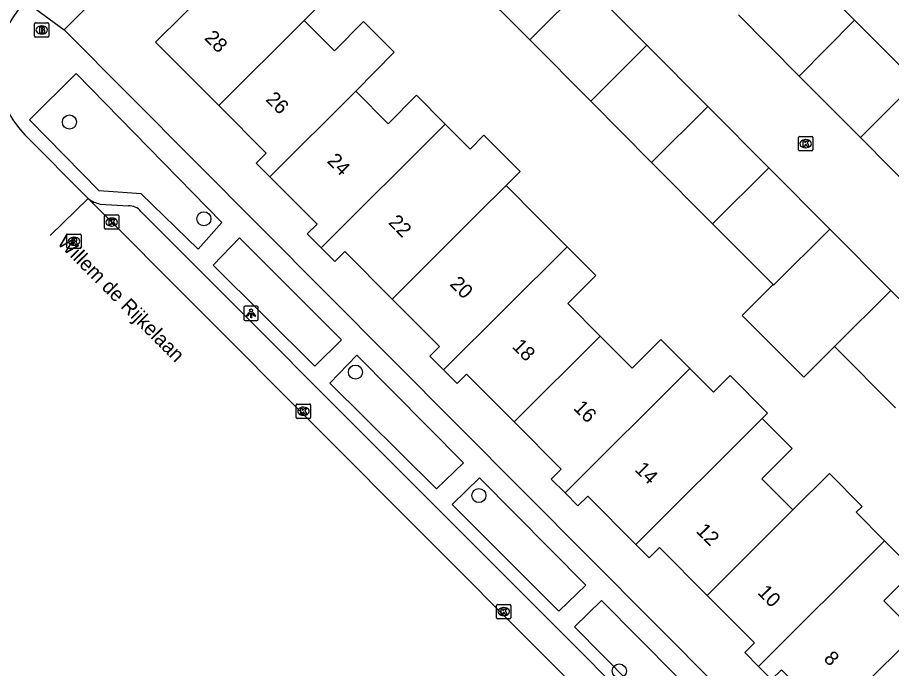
# Model space of a CAD drawing. Extents: x 159961 to 160856, y 382704 to 383353.
# Drawn here: x 160092.3 to 160152.9, y 383055.2 to 383100.4 of the extents above; entities that cross this region are included whole.
import ezdxf

# ---------------------------------------------------------------- set-up
doc = ezdxf.new("R2010")
doc.units = 0
for name, color, linetype in [('IMGEO_Boom', 7, 'Continuous'), ('IMGEO_Brandkraan', 7, 'Continuous'), ('IMGEO_Kolk', 7, 'Continuous'), ('IMGEO_Lichtpunt', 7, 'Continuous'), ('IMGEO_Openbare_ruimte_label', 7, 'Continuous'), ('IMGEO_Pand', 7, 'Continuous'), ('IMGEO_Pand_nummerreeks', 7, 'Continuous'), ('IMGEO_Rijbaan_lokaal_open', 7, 'Continuous'), ('IMGEO_Rioolput', 7, 'Continuous'), ('IMGEO_Voetpad_open', 7, 'Continuous')]:
    doc.layers.add(name, color=color, linetype=linetype)

msp = doc.modelspace()

# ---------------------------------------------------------------- linework, layer by layer
at = {"layer": 'IMGEO_Boom'}
for centre in [(160095.859, 383093.125), (160105.189, 383086.412), (160115.703, 383075.774), (160124.27, 383067.211), (160134.018, 383055.036)]:
    msp.add_circle(centre, 0.489, dxfattribs=at)
at = {"layer": 'IMGEO_Brandkraan'}
for p, q in [((160093.433, 383099.088), (160093.433, 383099.94)), ((160093.508, 383100.014), (160094.36, 383100.014)), ((160093.921, 383099.794), (160093.946, 383099.794)), ((160094.434, 383099.94), (160094.434, 383099.088)), ((160094.36, 383099.014), (160093.508, 383099.014)), ((160093.944, 383099.234), (160093.919, 383099.234))]:
    msp.add_line(p, q, dxfattribs=at)
for points in [[(160093.433, 383099.088), (160093.433, 383099.94)], [(160093.508, 383100.014), (160094.36, 383100.014)], [(160093.781, 383099.714), (160093.781, 383099.314), (160093.994, 383099.314)], [(160094.012, 383099.714), (160093.781, 383099.714)], [(160093.96, 383099.633), (160093.906, 383099.633), (160093.906, 383099.557)], [(160093.906, 383099.557), (160093.959, 383099.557)], [(160093.968, 383099.481), (160093.906, 383099.481), (160093.906, 383099.4)], [(160094.434, 383099.94), (160094.434, 383099.088)], [(160094.36, 383099.014), (160093.508, 383099.014)], [(160093.906, 383099.4), (160093.968, 383099.4)]]:
    msp.add_lwpolyline(points, dxfattribs=at)
for centre, radius, start, end in [((160093.51, 383099.938), 0.0765, 91.55205, 178.44795), ((160093.51, 383099.938), 0.0765, 91.55205, 178.44795), ((160093.961, 383099.595), 0.0379, 267.82845, 90.93552), ((160093.969, 383099.44), 0.0404, 269.87594, 90.50774), ((160094.016, 383099.569), 0.145, 59.4692, 91.53667), ((160094.041, 383099.616), 0.0922, 285.51372, 58.15012), ((160094.046, 383099.424), 0.105, 301.31148, 78.98903), ((160094.358, 383099.938), 0.0765, 1.55205, 88.44795), ((160094.358, 383099.938), 0.0765, 1.55205, 88.44795), ((160093.51, 383099.09), 0.0765, 181.55205, 268.44795), ((160093.51, 383099.09), 0.0765, 181.55205, 268.44795), ((160094, 383099.565), 0.251, 268.66757, 293.53466), ((160094.358, 383099.09), 0.0765, 271.55205, 358.44795), ((160094.358, 383099.09), 0.0765, 271.55205, 358.44795)]:
    msp.add_arc(centre, radius, start, end, dxfattribs=at)
for centre, major_axis, ratio, start_param, end_param in [((160093.92, 383099.514), (-0.387, 0.002), 0.722429, 4.712389, 7.853982), ((160093.945, 383099.514), (-0.39, 0.002), 0.717154, 1.570796, 4.712389)]:
    msp.add_ellipse(centre, major_axis=major_axis, ratio=ratio, start_param=start_param, end_param=end_param, dxfattribs=at)
at = {"layer": 'IMGEO_Kolk'}
for p, q in [((160146.454, 383091.196), (160146.454, 383092.048)), ((160146.529, 383092.122), (160147.381, 383092.122)), ((160146.942, 383091.902), (160146.967, 383091.902)), ((160147.455, 383092.048), (160147.455, 383091.196)), ((160147.381, 383091.122), (160146.529, 383091.122)), ((160146.965, 383091.342), (160146.94, 383091.342)), ((160098.289, 383085.757), (160098.289, 383086.609)), ((160098.364, 383086.683), (160099.216, 383086.683)), ((160098.777, 383086.463), (160098.802, 383086.463)), ((160099.29, 383086.609), (160099.29, 383085.757)), ((160099.216, 383085.683), (160098.364, 383085.683)), ((160098.8, 383085.903), (160098.775, 383085.903)), ((160111.596, 383072.634), (160111.596, 383073.486)), ((160111.671, 383073.56), (160112.523, 383073.56)), ((160112.597, 383073.486), (160112.597, 383072.634)), ((160112.107, 383072.78), (160112.082, 383072.78)), ((160112.084, 383073.34), (160112.109, 383073.34)), ((160112.523, 383072.56), (160111.671, 383072.56)), ((160125.497, 383058.732), (160125.497, 383059.584)), ((160125.572, 383059.658), (160126.424, 383059.658)), ((160125.985, 383059.438), (160126.01, 383059.438)), ((160126.498, 383059.584), (160126.498, 383058.732)), ((160126.008, 383058.878), (160125.983, 383058.878)), ((160126.424, 383058.658), (160125.572, 383058.658))]:
    msp.add_line(p, q, dxfattribs=at)
for points in [[(160146.454, 383091.196), (160146.454, 383092.048)], [(160146.529, 383092.122), (160147.381, 383092.122)], [(160146.775, 383091.822), (160146.898, 383091.822), (160146.898, 383091.671), (160147.028, 383091.822), (160147.192, 383091.822), (160147.046, 383091.671), (160147.199, 383091.422), (160147.047, 383091.422), (160146.962, 383091.586), (160146.898, 383091.519), (160146.898, 383091.422), (160146.775, 383091.422), (160146.775, 383091.822)], [(160147.455, 383092.048), (160147.455, 383091.196)], [(160147.381, 383091.122), (160146.529, 383091.122)], [(160098.289, 383085.757), (160098.289, 383086.609)], [(160098.364, 383086.683), (160099.216, 383086.683)], [(160098.61, 383086.383), (160098.733, 383086.383), (160098.733, 383086.232), (160098.863, 383086.383), (160099.027, 383086.383), (160098.881, 383086.232), (160099.034, 383085.983), (160098.882, 383085.983), (160098.797, 383086.147), (160098.733, 383086.08), (160098.733, 383085.983), (160098.61, 383085.983), (160098.61, 383086.383)], [(160099.29, 383086.609), (160099.29, 383085.757)], [(160099.216, 383085.683), (160098.364, 383085.683)], [(160111.596, 383072.634), (160111.596, 383073.486)], [(160111.671, 383073.56), (160112.523, 383073.56)], [(160112.597, 383073.486), (160112.597, 383072.634)], [(160111.917, 383073.26), (160112.04, 383073.26), (160112.04, 383073.109), (160112.17, 383073.26), (160112.334, 383073.26), (160112.188, 383073.109), (160112.341, 383072.86), (160112.189, 383072.86), (160112.104, 383073.024), (160112.04, 383072.957), (160112.04, 383072.86), (160111.917, 383072.86), (160111.917, 383073.26)], [(160112.523, 383072.56), (160111.671, 383072.56)], [(160125.497, 383058.732), (160125.497, 383059.584)], [(160125.572, 383059.658), (160126.424, 383059.658)], [(160126.498, 383059.584), (160126.498, 383058.732)], [(160125.818, 383059.358), (160125.941, 383059.358), (160125.941, 383059.207), (160126.071, 383059.358), (160126.235, 383059.358), (160126.089, 383059.207), (160126.242, 383058.958), (160126.09, 383058.958), (160126.005, 383059.122), (160125.941, 383059.055), (160125.941, 383058.958), (160125.818, 383058.958), (160125.818, 383059.358)], [(160126.424, 383058.658), (160125.572, 383058.658)]]:
    msp.add_lwpolyline(points, dxfattribs=at)
for centre, start, end in [((160146.531, 383092.046), 91.55205, 178.44795), ((160146.531, 383092.046), 91.55205, 178.44795), ((160147.379, 383092.046), 1.55205, 88.44795), ((160147.379, 383092.046), 1.55205, 88.44795), ((160146.531, 383091.198), 181.55205, 268.44795), ((160146.531, 383091.198), 181.55205, 268.44795), ((160147.379, 383091.198), 271.55205, 358.44795), ((160147.379, 383091.198), 271.55205, 358.44795), ((160098.366, 383086.607), 91.55205, 178.44795), ((160098.366, 383086.607), 91.55205, 178.44795), ((160099.214, 383086.607), 1.55205, 88.44795), ((160099.214, 383086.607), 1.55205, 88.44795), ((160098.366, 383085.759), 181.55205, 268.44795), ((160098.366, 383085.759), 181.55205, 268.44795), ((160099.214, 383085.759), 271.55205, 358.44795), ((160099.214, 383085.759), 271.55205, 358.44795), ((160111.673, 383073.484), 91.55205, 178.44795), ((160111.673, 383073.484), 91.55205, 178.44795), ((160112.521, 383073.484), 1.55205, 88.44795), ((160112.521, 383073.484), 1.55205, 88.44795), ((160111.673, 383072.636), 181.55205, 268.44795), ((160111.673, 383072.636), 181.55205, 268.44795), ((160112.521, 383072.636), 271.55205, 358.44795), ((160112.521, 383072.636), 271.55205, 358.44795), ((160125.574, 383059.582), 91.55205, 178.44795), ((160125.574, 383059.582), 91.55205, 178.44795), ((160126.422, 383059.582), 1.55205, 88.44795), ((160126.422, 383059.582), 1.55205, 88.44795), ((160125.574, 383058.734), 181.55205, 268.44795), ((160125.574, 383058.734), 181.55205, 268.44795), ((160126.422, 383058.734), 271.55205, 358.44795), ((160126.422, 383058.734), 271.55205, 358.44795)]:
    msp.add_arc(centre, 0.0765, start, end, dxfattribs=at)
for centre, major_axis, ratio, start_param, end_param in [((160146.941, 383091.622), (-0.387, 0.002), 0.722429, 4.712389, 7.853982), ((160146.966, 383091.622), (-0.39, 0.002), 0.717154, 1.570796, 4.712389), ((160098.776, 383086.183), (-0.387, 0.002), 0.722429, 4.712389, 7.853982), ((160098.801, 383086.183), (-0.39, 0.002), 0.717154, 1.570796, 4.712389), ((160112.083, 383073.06), (-0.387, 0.002), 0.722429, 4.712389, 7.853982), ((160112.108, 383073.06), (-0.39, 0.002), 0.717154, 1.570796, 4.712389), ((160125.984, 383059.158), (-0.387, 0.002), 0.722429, 4.712389, 7.853982), ((160126.009, 383059.158), (-0.39, 0.002), 0.717154, 1.570796, 4.712389)]:
    msp.add_ellipse(centre, major_axis=major_axis, ratio=ratio, start_param=start_param, end_param=end_param, dxfattribs=at)
at = {"layer": 'IMGEO_Lichtpunt'}
for p, q in [((160107.96, 383080.257), (160107.96, 383079.45)), ((160107.96, 383080.257), (160107.96, 383079.45)), ((160108.862, 383080.352), (160108.054, 383080.352)), ((160108.862, 383080.352), (160108.054, 383080.352)), ((160108.956, 383079.45), (160108.956, 383080.257)), ((160108.956, 383079.45), (160108.956, 383080.257)), ((160108.054, 383079.356), (160108.862, 383079.356)), ((160108.054, 383079.356), (160108.862, 383079.356))]:
    msp.add_line(p, q, dxfattribs=at)
for points in [[(160108.334, 383079.921), (160108.373, 383079.893), (160108.185, 383079.631), (160108.147, 383079.658), (160108.334, 383079.921)], [(160108.436, 383079.873), (160108.483, 383079.873), (160108.483, 383079.551), (160108.436, 383079.551), (160108.436, 383079.873)], [(160108.546, 383079.893), (160108.584, 383079.92), (160108.771, 383079.658), (160108.732, 383079.63), (160108.546, 383079.893)]]:
    msp.add_lwpolyline(points, dxfattribs=at)
msp.add_circle((160108.459, 383080.055), 0.0994, dxfattribs=at)
for centre, start, end in [((160108.054, 383080.257), 90, 180), ((160108.054, 383080.257), 90, 180), ((160108.862, 383080.257), 0, 90), ((160108.862, 383080.257), 0, 90), ((160108.054, 383079.45), 180, 270), ((160108.054, 383079.45), 180, 270), ((160108.862, 383079.45), 270, 0), ((160108.862, 383079.45), 270, 360)]:
    msp.add_arc(centre, 0.0946, start, end, dxfattribs=at)
at = {"layer": 'IMGEO_Pand'}
for points in [[(160106.224, 383094.264), (160101.833, 383098.676), (160107.597, 383104.387), (160105.453, 383106.554), (160105.224, 383106.335), (160104.563, 383107.027), (160108.664, 383111.176), (160115.901, 383103.906), (160112.152, 383100.17)], [(160146.143, 383104.411), (160150.349, 383100.196)], [(160127.798, 383098.819), (160123.693, 383102.943)], [(160131.702, 383102.709), (160127.798, 383098.819)], [(160131.702, 383102.709), (160135.936, 383098.456)], [(160112.152, 383100.17), (160106.224, 383094.264)], [(160112.152, 383100.17), (160114.241, 383098.075), (160116.27, 383100.093), (160118.384, 383097.969), (160115.728, 383095.264)], [(160146.505, 383096.314), (160142.283, 383100.561)], [(160146.505, 383096.314), (160150.349, 383100.196)], [(160150.349, 383100.196), (160154.625, 383095.911)], [(160132.031, 383094.566), (160127.798, 383098.819)], [(160132.031, 383094.566), (160135.936, 383098.456)], [(160135.936, 383098.456), (160140.169, 383094.203)], [(160150.747, 383092.044), (160146.505, 383096.314)], [(160150.747, 383092.044), (160154.625, 383095.911)], [(160115.728, 383095.264), (160109.769, 383089.327)], [(160115.728, 383095.264), (160117.972, 383093.009), (160119.952, 383094.979), (160121.94, 383092.982)], [(160109.769, 383089.327), (160108.823, 383090.278), (160109.511, 383090.963), (160106.224, 383094.264)], [(160136.264, 383090.313), (160132.031, 383094.566)], [(160140.169, 383094.203), (160136.264, 383090.313)], [(160140.169, 383094.203), (160144.402, 383089.951)], [(160121.94, 383092.982), (160113.329, 383084.403)], [(160121.94, 383092.982), (160123.664, 383091.25), (160124.624, 383092.205), (160127.131, 383089.686), (160126.169, 383088.727)], [(160154.986, 383087.78), (160150.747, 383092.044)], [(160140.497, 383086.061), (160136.264, 383090.313)], [(160144.402, 383089.951), (160140.497, 383086.061)], [(160148.634, 383085.699), (160144.402, 383089.951)], [(160113.329, 383084.403), (160112.364, 383085.372), (160113.038, 383086.043), (160109.769, 383089.327)], [(160118.256, 383080.842), (160124.202, 383086.767), (160126.169, 383088.727)], [(160126.169, 383088.727), (160128.396, 383086.489), (160130.402, 383084.474)], [(160140.497, 383086.061), (160144.69, 383081.848)], [(160144.69, 383081.848), (160144.729, 383081.809), (160148.634, 383085.699)], [(160152.867, 383081.446), (160148.634, 383085.699)], [(160118.256, 383080.842), (160114.977, 383084.136), (160114.283, 383083.445), (160113.329, 383084.403)], [(160121.818, 383075.924), (160130.402, 383084.474)], [(160130.402, 383084.474), (160132.395, 383082.472), (160130.443, 383080.529), (160132.684, 383078.277)], [(160144.69, 383081.848), (160142.543, 383079.711), (160146.819, 383075.414), (160148.962, 383077.556)], [(160148.962, 383077.556), (160152.867, 383081.446)], [(160152.867, 383081.446), (160157.1, 383077.194)], [(160121.818, 383075.924), (160120.865, 383076.882), (160121.535, 383077.548), (160118.256, 383080.842)], [(160132.684, 383078.277), (160126.712, 383072.328)], [(160132.684, 383078.277), (160134.901, 383076.05), (160136.903, 383078.043), (160138.917, 383076.019)], [(160153.195, 383073.304), (160148.962, 383077.556)], [(160126.712, 383072.328), (160123.418, 383075.637), (160122.758, 383074.98), (160121.818, 383075.924)], [(160130.251, 383067.387), (160138.917, 383076.019)], [(160138.917, 383076.019), (160140.552, 383074.377), (160141.715, 383075.534), (160144.313, 383072.924), (160143.938, 383072.551)], [(160130.251, 383067.387), (160129.286, 383068.356), (160129.979, 383069.046), (160126.712, 383072.328)], [(160143.938, 383072.551), (160135.172, 383063.818)], [(160143.938, 383072.551), (160146.016, 383070.463), (160143.918, 383068.374), (160146.073, 383066.209)], [(160146.073, 383066.209), (160148.612, 383068.738), (160150.881, 383066.459), (160150.467, 383066.047), (160152.431, 383064.073)], [(160135.172, 383063.818), (160131.835, 383067.17), (160131.148, 383066.486), (160130.251, 383067.387)], [(160146.073, 383066.209), (160140.123, 383060.281)], [(160140.123, 383060.281), (160136.808, 383063.611), (160136.09, 383062.896), (160135.172, 383063.818)], [(160152.431, 383064.073), (160143.677, 383055.352)], [(160152.431, 383064.073), (160154.488, 383062.007), (160152.386, 383059.915), (160154.516, 383057.774), (160154.637, 383057.652)], [(160143.677, 383055.352), (160142.723, 383056.31), (160143.403, 383056.986), (160140.123, 383060.281)], [(160154.637, 383057.652), (160147.926, 383051.079)], [(160147.926, 383051.079), (160147.775, 383051.231), (160148.455, 383051.908), (160145.266, 383055.111), (160144.589, 383054.436), (160143.677, 383055.352)]]:
    msp.add_lwpolyline(points, dxfattribs=at)
at = {"layer": 'IMGEO_Rijbaan_lokaal_open'}
for points in [[(160097.166, 383087.811), (160092.767, 383092.236)], [(160097.166, 383087.811), (160094.553, 383085.271), (160094.542, 383085.26)], [(160144.059, 383040.805), (160097.166, 383087.811)]]:
    msp.add_lwpolyline(points, dxfattribs=at)
msp.add_arc((160097.449, 383096.842), 6.568, 135.07072, 224.53264, dxfattribs=at)
at = {"layer": 'IMGEO_Rioolput'}
for p, q in [((160095.675, 383084.426), (160095.675, 383085.278)), ((160095.75, 383085.352), (160096.602, 383085.352)), ((160096.163, 383085.132), (160096.188, 383085.132)), ((160096.676, 383085.278), (160096.676, 383084.426)), ((160096.602, 383084.352), (160095.75, 383084.352)), ((160096.186, 383084.572), (160096.161, 383084.572))]:
    msp.add_line(p, q, dxfattribs=at)
for points in [[(160095.675, 383084.426), (160095.675, 383085.278)], [(160095.75, 383085.352), (160096.602, 383085.352)], [(160096.264, 383085.05), (160096.012, 383085.052), (160096.012, 383084.652)], [(160096.19, 383084.971), (160096.136, 383084.971), (160096.136, 383084.89)], [(160096.136, 383084.89), (160096.188, 383084.89)], [(160096.676, 383085.278), (160096.676, 383084.426)], [(160096.602, 383084.352), (160095.75, 383084.352)], [(160096.012, 383084.652), (160096.136, 383084.652), (160096.136, 383084.814), (160096.147, 383084.814)], [(160096.194, 383084.785), (160096.265, 383084.652), (160096.405, 383084.652), (160096.34, 383084.778)]]:
    msp.add_lwpolyline(points, dxfattribs=at)
for centre, radius, start, end in [((160095.752, 383085.276), 0.0765, 91.55205, 178.44795), ((160095.752, 383085.276), 0.0765, 91.55205, 178.44795), ((160096.172, 383085.079), 0.19, 274.7715, 282.96867), ((160096.196, 383084.875), 0.0964, 77.00612, 93.18647), ((160096.21, 383084.932), 0.0378, 276.66336, 79.67722), ((160096.263, 383084.94), 0.109, 350.36119, 89.41601), ((160096.261, 383084.94), 0.112, 277.58423, 350.98172), ((160096.6, 383085.276), 0.0765, 1.55205, 88.44795), ((160096.6, 383085.276), 0.0765, 1.55205, 88.44795), ((160095.752, 383084.428), 0.0765, 181.55205, 268.44795), ((160095.752, 383084.428), 0.0765, 181.55205, 268.44795), ((160096.146, 383084.761), 0.0533, 26.02933, 88.69889), ((160096.245, 383084.725), 0.108, 29.51342, 73.79051), ((160096.6, 383084.428), 0.0765, 271.55205, 358.44795), ((160096.6, 383084.428), 0.0765, 271.55205, 358.44795)]:
    msp.add_arc(centre, radius, start, end, dxfattribs=at)
for centre, major_axis, ratio, start_param, end_param in [((160096.162, 383084.852), (-0.387, 0.002), 0.722429, 4.712389, 7.853982), ((160096.187, 383084.852), (-0.39, 0.002), 0.717154, 1.570796, 4.712389)]:
    msp.add_ellipse(centre, major_axis=major_axis, ratio=ratio, start_param=start_param, end_param=end_param, dxfattribs=at)
at = {"layer": 'IMGEO_Voetpad_open'}
for points in [[(160115.203, 383119.19), (160103.912, 383107.955), (160095.492, 383099.518)], [(160092.799, 383101.481), (160095.492, 383099.518)], [(160095.492, 383099.518), (160150.103, 383044.635), (160150.129, 383044.609)], [(160104.78, 383084.315), (160100.839, 383088.141), (160097.929, 383088.348), (160093.081, 383093.285), (160096.32, 383096.487), (160106.437, 383086.147), (160104.78, 383084.315)], [(160097.981, 383087.436), (160099.948, 383087.318)], [(160100.82, 383086.919), (160142.851, 383044.854)], [(160112.877, 383076.179), (160105.831, 383083.201), (160107.667, 383085.094), (160114.736, 383078.004), (160112.877, 383076.179)], [(160121.322, 383067.666), (160113.917, 383075.011), (160115.802, 383076.938), (160123.206, 383069.488), (160121.322, 383067.666)], [(160129.833, 383059.178), (160122.418, 383066.595), (160124.317, 383068.433), (160131.694, 383060.986), (160129.833, 383059.178)], [(160138.641, 383050.281), (160130.907, 383058.09), (160132.789, 383059.938), (160140.528, 383052.116), (160138.641, 383050.281)]]:
    msp.add_lwpolyline(points, dxfattribs=at)
for centre, radius, start, end in [((160098.336, 383089.28), 1.877, 231.46897, 259.11457), ((160099.969, 383086.211), 1.107, 39.75179, 91.0735)]:
    msp.add_arc(centre, radius, start, end, dxfattribs=at)

# ---------------------------------------------------------------- texts
at = {"layer": 'IMGEO_Openbare_ruimte_label'}
msp.add_text('Willem de Rijkelaan', height=1, rotation=314.83792, dxfattribs=at).set_placement((160094.951, 383084.715))
at = {"layer": 'IMGEO_Pand_nummerreeks'}
for s, rotation, p in [('28', 314.93672, (160105.165, 383098.904)), ('26', 314.93672, (160109.422, 383094.639)), ('24', 314.93672, (160113.681, 383090.371)), ('22', 314.93687, (160117.935, 383086.105)), ('20', 314.93687, (160122.199, 383081.832)), ('18', 314.93672, (160126.523, 383077.499)), ('16', 314.93672, (160130.78, 383073.233)), ('14', 314.93672, (160135.038, 383068.965)), ('12', 314.93672, (160139.295, 383064.699)), ('10', 314.93672, (160143.558, 383060.427)), ('8', 314.93687, (160148.143, 383055.833))]:
    msp.add_text(s, height=1, rotation=rotation, dxfattribs=at).set_placement(p)

doc.saveas('drawing.dxf')
